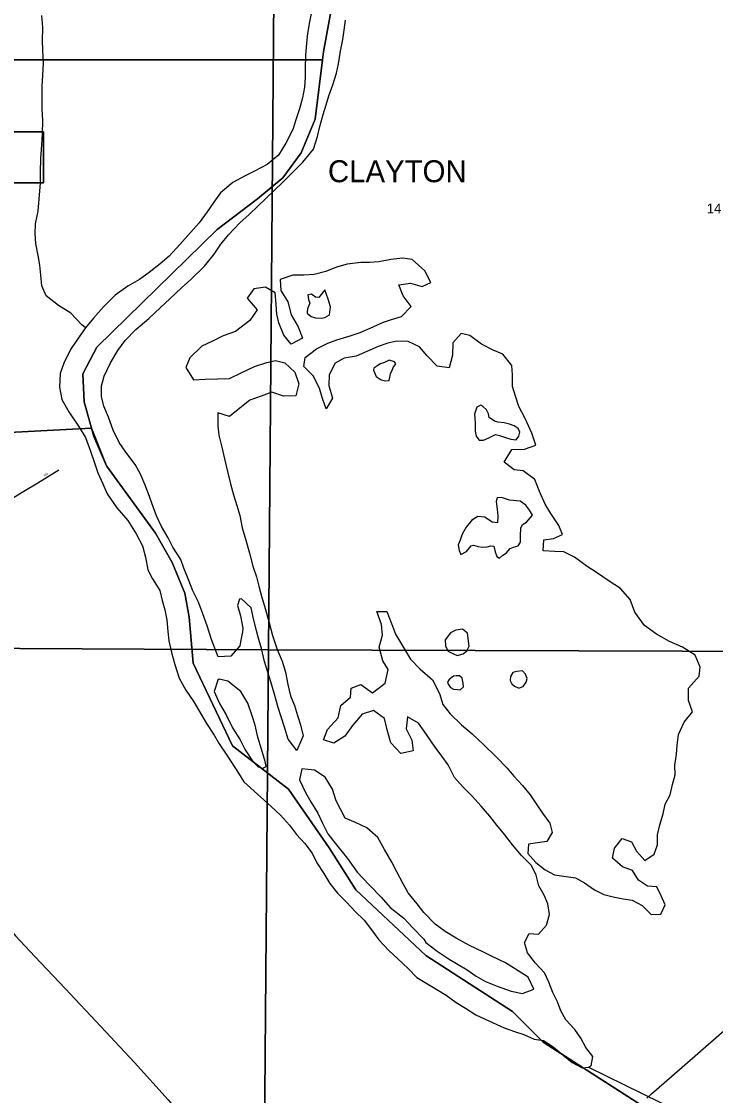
# Model space of a CAD drawing. Extents: x 1312308 to 1684953, y 460642 to 865172.
# Drawn here: x 1463953 to 1467904, y 686030 to 692146 of the extents above; entities that cross this region are included whole.
import ezdxf

# ---------------------------------------------------------------- set-up
doc = ezdxf.new("R2010")
doc.units = 0
for name, color, linetype in [('GM_X_City_Street', 7, 'Continuous'), ('GM_X_City_Street_Text', 7, 'Continuous'), ('GM_X_Corporation', 7, 'Continuous'), ('GM_X_Corporation_Text', 7, 'Continuous'), ('GM_X_Major_River', 7, 'Continuous'), ('GM_X_Minor_River', 7, 'Continuous'), ('GM_X_Section', 7, 'Continuous'), ('GM_X_Section_Text', 7, 'Continuous'), ('GM_X_Township', 7, 'Continuous'), ('GM_X_US_Route', 7, 'Continuous')]:
    doc.layers.add(name, color=color, linetype=linetype)

msp = doc.modelspace()

# ---------------------------------------------------------------- linework, layer by layer
at = {"layer": 'GM_X_City_Street'}
msp.add_lwpolyline([(1463743.4, 689338.4), (1463813.5, 689379), (1463966.9, 689472.3), (1464046.9, 689518.9), (1464166.9, 689592.3)], dxfattribs=at)
at = {"layer": 'GM_X_Corporation'}
for points in [[(1465751.6, 692410.4), (1465672, 691972.4), (1465666.5, 691928.4), (1463679.8, 691928.5)], [(1462753.6, 691518.4), (1464078.1, 691518.1), (1464078.1, 691227.2), (1462907.3, 691227.5)], [(1462981.9, 689758.4), (1464352.1, 689830), (1464437.2, 689614.8), (1464716.1, 689232.4), (1464811.8, 689065.2), (1464883.5, 688889.9), (1464907.4, 688754.5), (1464931.4, 688491.7), (1465154.5, 688021.8), (1465473.3, 687774.9), (1465704.4, 687440.4), (1465855.8, 687201.5), (1466254.3, 686827.2), (1466748.3, 686508.6), (1466923.6, 686333.4), (1467457.5, 685991)]]:
    msp.add_lwpolyline(points, dxfattribs=at)
msp.add_lwpolyline([(1462753, 691858.7), (1463679.8, 691858.5), (1463679.8, 691928.5), (1465666.5, 691928.4), (1465624.2, 691590), (1465544.6, 691398.9), (1465441, 691255.5), (1465297.6, 691136), (1465066.5, 690960.8), (1464381.4, 690291.8), (1464301.7, 690140.4), (1464309.7, 689981.1), (1464352.1, 689830), (1462981.9, 689758.4), (1462953.3, 689905.6), (1462930.6, 689901.6), (1462907.3, 691227.5), (1464078.1, 691227.2), (1464078.1, 691518.1), (1462753.6, 691518.4)], close=True, dxfattribs=at)
at = {"layer": 'GM_X_Major_River'}
msp.add_line((1467181.1, 686191.6), (1467916.7, 685831.3), dxfattribs=at)
for points in [[(1465607.5, 692217.5), (1465591.9, 692143.5), (1465580.5, 692077.4), (1465575.4, 692023.3), (1465570, 691953.1), (1465568.5, 691882.8), (1465567.5, 691828.6), (1465564.3, 691772.4), (1465553, 691710.4), (1465535.7, 691648.4), (1465516.4, 691592.6), (1465497.1, 691530.7), (1465457.3, 691453.1), (1465415.7, 691385.7), (1465352.3, 691330.7), (1465279.1, 691293.9), (1465226.3, 691266.8), (1465157.1, 691230), (1465085.5, 691171.2), (1465048.3, 691117.7), (1465010.9, 691062.2), (1464965.4, 690998.8), (1464899.6, 690927.8), (1464854.3, 690876.4), (1464794.6, 690809.3), (1464743.5, 690766.1), (1464680.1, 690717.2), (1464625, 690676), (1464557.9, 690639.2), (1464486.5, 690588.4), (1464420.7, 690521.4), (1464363.1, 690456.2), (1464317.7, 690400.9), (1464268.1, 690331.5), (1464232.8, 690278), (1464195, 690200.4), (1464173.7, 690140.6), (1464170.1, 690064.3), (1464182.8, 689993.8), (1464223.6, 689922.7), (1464278.3, 689841.3), (1464317.2, 689776.2), (1464345.8, 689699.3), (1464368.6, 689632.6), (1464387.6, 689576), (1464416.5, 689513.2), (1464441.5, 689456.4), (1464496.2, 689377), (1464559.1, 689303.5), (1464605.9, 689228.3), (1464642.7, 689159.3), (1464659.5, 689094.7), (1464672.2, 689024.1), (1464699.2, 688971.4), (1464740.2, 688906.3), (1464755.1, 688849.8), (1464770.1, 688795.2), (1464781.1, 688738.8), (1464785.7, 688672.4), (1464792.7, 688620.1), (1464807.5, 688553.5), (1464826.2, 688484.8), (1464850.8, 688406), (1464889.7, 688339), (1464934.6, 688271.8), (1464973.4, 688202.8), (1465006.5, 688147.9), (1465049.4, 688082.8), (1465078.6, 688032), (1465125.5, 687962.8)], [(1465072.5, 688528.2), (1465034.3, 688627.4), (1465009.7, 688704.2), (1464984.9, 688773), (1464960.1, 688839.7), (1464929.2, 688904.6), (1464906.3, 688963.3), (1464877.5, 689032.2), (1464860.4, 689082.7), (1464815.5, 689151.9), (1464788.5, 689206.6), (1464749.5, 689269.7), (1464722.6, 689330.4), (1464703.5, 689383), (1464676.8, 689455.9), (1464657.7, 689506.4), (1464630.8, 689569.2), (1464599.8, 689624.1), (1464546.9, 689693.4), (1464509.7, 689748.4), (1464475, 689819.3), (1464448.3, 689892.2), (1464421.4, 689954.9), (1464408.4, 690011.4), (1464409.7, 690071.7), (1464424.8, 690125.6), (1464460.6, 690203.2), (1464502.2, 690272.7), (1464543.6, 690330.2), (1464605.2, 690391.2), (1464678.9, 690454.1), (1464744.5, 690517), (1464797.8, 690566.2), (1464863.4, 690629.2), (1464916.7, 690676.4), (1464994.6, 690753.2), (1465050.3, 690820.4), (1465087.7, 690877.9), (1465131, 690931.3), (1465196.8, 691000.3), (1465250, 691047.5), (1465440.7, 691230.5), (1465502.3, 691291.6), (1465555.7, 691344.8), (1465615.5, 691419.9), (1465639.1, 691491.8), (1465652.3, 691547.8), (1465669.8, 691615.7), (1465687, 691671.6), (1465702.1, 691723.5), (1465725.5, 691785.3), (1465746.9, 691851.2), (1465758.1, 691905.2), (1465769.6, 691977.3), (1465783, 692043.3), (1465790.1, 692097.4), (1465797.3, 692153.5)], [(1465934.4, 690773), (1465884.1, 690774), (1465807.5, 690763.4), (1465746.8, 690746.5), (1465685.9, 690721.6), (1465619.2, 690704.8), (1465560.8, 690701.9), (1465498.5, 690701.2), (1465425.6, 690676.5), (1465430.3, 690614.1), (1465469.3, 690549.1), (1465487.9, 690476.4), (1465528.7, 690407.3), (1465553.6, 690342.6), (1465488.5, 690307.7), (1465447.4, 690360.7), (1465418.6, 690429.5), (1465407.5, 690480), (1465402.6, 690536.3), (1465397.9, 690600.7), (1465342.2, 690633.9), (1465275.6, 690623.2), (1465238.3, 690569.7), (1465295.4, 690504.3), (1465253.9, 690442.8), (1465172.2, 690380.1), (1465101.3, 690355.4), (1465040.4, 690326.5), (1464979.4, 690297.5), (1464911.7, 690230.6), (1464888.4, 690174.8), (1464933.3, 690105.6), (1464999.8, 690108.3), (1465070.2, 690111), (1465136.6, 690113.7), (1465207.7, 690146.5), (1465278.8, 690181.2), (1465349.7, 690203.9), (1465400.2, 690215), (1465452.2, 690201.9), (1465509.5, 690148.6), (1465532.2, 690081.9), (1465514.8, 690013.9), (1465444.4, 690013.3), (1465378.4, 690034.7), (1465317.6, 690011.8), (1465252.8, 689988.9), (1465195.6, 689943.8), (1465138.3, 689896.8), (1465070.3, 689918.2), (1465070.8, 689843.8), (1465075.8, 689789.5), (1465094.6, 689722.9), (1465109.3, 689656.3), (1465125.9, 689583.7), (1465142.6, 689513), (1465159.5, 689450.4), (1465178.4, 689389.8), (1465195.3, 689333.2), (1465210, 689262.7), (1465230.7, 689192), (1465251.4, 689119.3), (1465270, 689044.6), (1465290.9, 688983.9), (1465303.9, 688931.4), (1465318.8, 688872.9), (1465339.5, 688804.2), (1465362.2, 688729.5), (1465382.7, 688648.7), (1465409.2, 688569.9), (1465438.1, 688503), (1465456.9, 688440.4), (1465469.6, 688369.8), (1465484.4, 688305.3), (1465507.4, 688250.6), (1465524.4, 688194), (1465541.4, 688141.5), (1465556.2, 688078.9), (1465520.4, 687995.3), (1465471.3, 688058.5), (1465450.6, 688127.2), (1465431.7, 688185.8), (1465414.7, 688240.4), (1465392.2, 688321.2), (1465373.3, 688385.8), (1465337.5, 688501), (1465318.8, 688575.6), (1465303.8, 688626.2), (1465290.7, 688676.6), (1465272.1, 688753.3), (1465261.2, 688807.8), (1465205.9, 688859), (1465193.8, 688857.3), (1465183, 688821.3), (1465199.9, 688760.7), (1465212.6, 688692.2), (1465212.1, 688670.1), (1465200.9, 688614.1), (1465196.4, 688590.1), (1465145, 688532.8), (1465072.5, 688528.2)], [(1467672.9, 687911.3), (1467682.2, 687973.3), (1467685.3, 688025.5), (1467692.5, 688085.6), (1467726.1, 688155.3), (1467773.6, 688214.6), (1467750.7, 688279.3), (1467750.1, 688349.6), (1467809.9, 688418.8), (1467816.9, 688468.8), (1467788.1, 688537.7), (1467716.6, 688583.2), (1467642.8, 688614.8), (1467567.3, 688656.4), (1467499.9, 688705.9), (1467445.1, 688783.3), (1467418.4, 688854.2), (1467363.3, 688917.5), (1467297.8, 688958.9), (1467226.4, 689008.5), (1467172.7, 689041.7), (1467101.4, 689095.3), (1467039.7, 689126.6), (1466989.4, 689127.6), (1466923.1, 689130.9), (1466926.4, 689195.1), (1466980.9, 689202.1), (1467033.6, 689225.2), (1467012.5, 689275.8), (1466965.6, 689345), (1466934.5, 689397.8), (1466901.7, 689468.7), (1466875, 689537.5), (1466809.6, 689587), (1466757.4, 689592.1), (1466700, 689637.4), (1466743.7, 689708.8), (1466816.1, 689711.4), (1466881, 689734.3), (1466858.2, 689801), (1466819.7, 689886.1), (1466784.8, 689953.1), (1466765.9, 690011.7), (1466748.9, 690068.2), (1466748.2, 690134.5), (1466745.3, 690186.8), (1466692.3, 690252.1), (1466638.4, 690275.2), (1466572.7, 690308.7), (1466505.3, 690358.2), (1466455.3, 690369.2), (1466407.9, 690315.9), (1466406.5, 690245.6), (1466387, 690173.7), (1466318.8, 690183), (1466261.6, 690242.4), (1466218.4, 690293.5), (1466154.6, 690322.8), (1466090.3, 690326.1), (1466037.8, 690315.1), (1465983.1, 690296), (1465918.2, 690267.2), (1465859.3, 690240.2), (1465790.7, 690229.5), (1465739.8, 690200.3), (1465704.3, 690134.8), (1465703, 690072.5), (1465723.7, 690001.8), (1465688.3, 689940.2), (1465669.2, 689992.8), (1465650.4, 690055.5), (1465615.6, 690126.4), (1465560.4, 690181.8), (1465567.5, 690231.8), (1465632.8, 690282.8), (1465697.8, 690313.7), (1465748.5, 690332.7), (1465823.4, 690355.4), (1465882.1, 690374.3), (1465955.2, 690407), (1466008, 690432.1), (1466058.6, 690449.2), (1466117.3, 690466.2), (1466170.7, 690523.4), (1466125.7, 690584.5), (1466100.8, 690647.2), (1466167.4, 690656), (1466233.4, 690636.6), (1466284.1, 690659.7), (1466249.3, 690726.7), (1466178.1, 690790.3), (1466124, 690797.4), (1466055.4, 690790.7), (1465986.8, 690778), (1465934.4, 690773)], [(1465578.8, 690496.7), (1465578.6, 690484.7), (1465602.3, 690466.2), (1465626.3, 690457.6), (1465660.5, 690457), (1465680.7, 690460.6), (1465707.1, 690476.2), (1465712.1, 690520.2), (1465698.9, 690564.7), (1465679.8, 690617.3)], [(1465679.8, 690617.3), (1465650.9, 690581.7), (1465646.8, 690573.7), (1465626.7, 690576.1), (1465604.9, 690592.6), (1465582.7, 690589), (1465586.2, 690562.9), (1465593.8, 690542.6), (1465583.2, 690514.7), (1465578.8, 690496.7)], [(1466019.5, 690204.9), (1465997.2, 690197.3), (1465980.9, 690187.6), (1465958.5, 690172), (1465956.2, 690160), (1465971.6, 690123.5), (1466001.4, 690104.9), (1466027.4, 690100.3), (1466045.6, 690102), (1466052.2, 690130), (1466054.4, 690142)], [(1466054.4, 690142), (1466060.7, 690153.9), (1466069.2, 690175.9), (1466083.7, 690195.7), (1466075.9, 690207.9), (1466045.9, 690216.5), (1466019.5, 690204.9)], [(1466567.7, 689961.3), (1466545.4, 689949.7), (1466532.5, 689909.8), (1466535.5, 689861.5), (1466536.6, 689813.3), (1466542, 689785), (1466557.7, 689762.7), (1466583.8, 689762.1), (1466614.3, 689775.6), (1466632.6, 689785.3), (1466650.9, 689795), (1466674.9, 689788.5), (1466708.8, 689777.8), (1466738.8, 689767.2), (1466768.9, 689764.6), (1466783.4, 689784.4), (1466789.9, 689808.3)], [(1466789.9, 689808.3), (1466780.3, 689828.6), (1466758.4, 689843.1), (1466730.5, 689853.7), (1466700.5, 689860.3), (1466664.3, 689865), (1466646.3, 689869.4), (1466614.6, 689890.1), (1466611, 689912.2), (1466599.4, 689934.6), (1466579.6, 689953), (1466567.7, 689961.3)], [(1466823.8, 689391.9), (1466792, 689414.6), (1466731.8, 689419.8), (1466685.8, 689434.8), (1466661.7, 689433.2), (1466655.2, 689413.3), (1466660.4, 689369), (1466665.6, 689330.7), (1466662.8, 689290.6), (1466632.7, 689295.2), (1466591.1, 689324.2), (1466550.9, 689326.9), (1466516.3, 689305.5), (1466485.3, 689265.9), (1466462.4, 689226.2), (1466449.6, 689192.3), (1466439.1, 689166.4), (1466444.4, 689134.2), (1466454, 689109.9), (1466486.6, 689127.3), (1466513.4, 689161), (1466525.5, 689164.7), (1466553.5, 689156.2), (1466577.6, 689151.7), (1466603.8, 689155.2), (1466624, 689160.8), (1466642.1, 689158.5), (1466649.4, 689126.2), (1466659, 689099.9), (1466674.9, 689089.5), (1466693.3, 689107.2), (1466711.7, 689118.9)], [(1466711.7, 689118.9), (1466734.3, 689144.6), (1466754.6, 689152.2), (1466780.9, 689159.8), (1466793.4, 689181.6), (1466794.1, 689217.8), (1466795, 689259.9), (1466805.5, 689281.8), (1466827.9, 689295.4), (1466862.8, 689334.9), (1466845.3, 689363.4), (1466823.8, 689391.9)], [(1466381.6, 687912.2), (1466346.4, 687963.1), (1466307.2, 688014.1), (1466258.4, 688085.4), (1466213.4, 688150.5), (1466149.8, 688185.9), (1466142.3, 688117.7), (1466175.2, 688052.8), (1466182.1, 687992.4), (1466113.4, 687977.7), (1466056.3, 688039.1), (1466035.6, 688111.8), (1466018.8, 688176.4), (1465957.4, 688221.8), (1465892.6, 688200.9), (1465837, 688137.7), (1465793.5, 688076.3), (1465730.4, 688037.4), (1465672.4, 688054.6), (1465695.7, 688114.4), (1465755.4, 688181.5), (1465770.9, 688251.5), (1465826.2, 688298.6), (1465829.2, 688348.8), (1465885.9, 688369.8), (1465951.4, 688322.3), (1466022.9, 688377.2), (1466040.5, 688455.1), (1466009.4, 688505.9), (1465988.8, 688582.7), (1466008.3, 688650.6), (1466003.5, 688712.9), (1465976.8, 688785.8), (1466033.1, 688786.7), (1466059.9, 688717.9), (1466082.8, 688657.2), (1466127.6, 688582), (1466168.5, 688514.9), (1466223.6, 688457.6), (1466292.8, 688398), (1466333.5, 688318.9), (1466352.3, 688256.2), (1466393.5, 688203.2), (1466458.6, 688141.7), (1466517.9, 688090.3), (1466585, 688026.8), (1466654.1, 687961.2), (1466717.1, 687893.7)], [(1466501.8, 688588.8), (1466491.3, 688663.3), (1466463.6, 688685.9), (1466425.2, 688680.6), (1466394.8, 688665.2), (1466365.8, 688625.5), (1466367.1, 688589.4), (1466382.6, 688561), (1466408.5, 688546.4)], [(1466408.5, 688546.4), (1466432.4, 688535.9), (1466466.8, 688545.3), (1466489.2, 688562.9), (1466501.8, 688588.8)], [(1466462, 688406.8), (1466446.1, 688419.1), (1466428, 688419.5), (1466411.9, 688417.8), (1466387.4, 688398.2), (1466379, 688384.3), (1466382.8, 688372.2), (1466394.5, 688353.8), (1466412.4, 688343.5)], [(1466804.7, 688448.3), (1466772.5, 688444.9), (1466750.3, 688439.3), (1466737.7, 688415.5), (1466735.2, 688393.4), (1466744.9, 688375.2), (1466758.7, 688360.8), (1466780.7, 688352.4)], [(1466780.7, 688352.4), (1466788.7, 688352.2), (1466809, 688359.9), (1466825.6, 688383.6), (1466832, 688405.6), (1466822.5, 688429.9), (1466804.7, 688448.3)], [(1465078, 688401.6), (1465071.8, 688395.7), (1465050.4, 688329.8), (1465081.2, 688262.9), (1465118.1, 688197.9), (1465154.8, 688122.9), (1465197.7, 688055.8), (1465226.8, 687999), (1465269.7, 687931.9)], [(1465340.1, 687932.5), (1465319.4, 688003.2), (1465298.6, 688069.9), (1465283.9, 688138.5), (1465266.9, 688193), (1465242.1, 688263.8), (1465201.3, 688330.9), (1465128, 688388.6), (1465078, 688401.6)], [(1466412.4, 688343.5), (1466434.5, 688343), (1466450.6, 688340.7), (1466469, 688356.4), (1466467.4, 688378.5), (1466462, 688406.8)], [(1465125.5, 687962.8), (1465188.7, 687866.5), (1465219.9, 687815.8), (1465373.8, 687674.9), (1465427, 687625.8), (1465478.1, 687568.8), (1465519.3, 687516), (1465566.5, 687465), (1465607.7, 687410.2), (1465634.8, 687355.6), (1465673.9, 687294.8), (1465709, 687238), (1465752.2, 687183.1), (1465805.3, 687130.1), (1465852.5, 687077.2), (1465903.8, 687028.2), (1465945, 686973.3), (1465988.1, 686916.4), (1466043.2, 686857.3), (1466094.5, 686810.3), (1466153.6, 686753.2), (1466202.8, 686702.2), (1466260.3, 686667.2), (1466317.8, 686634.1), (1466371.4, 686601.1), (1466426.8, 686560.1), (1466480.3, 686527.1), (1466539.8, 686490), (1466593.4, 686465.1), (1466700.7, 686415.1), (1466760.5, 686394.1), (1466812.2, 686377.2), (1466871.9, 686350.1), (1466923.8, 686343.2), (1466979.3, 686308.2), (1467036.6, 686259.1), (1467088, 686218.2), (1467144.2, 686186.8), (1467181.1, 686191.6)], [(1465269.7, 687931.9), (1465299.7, 687900.9), (1465327, 687894.6), (1465345.3, 687903.5), (1465340.1, 687932.5)], [(1465745.1, 687707.8), (1465724.2, 687774.3), (1465681.2, 687843.3), (1465621.7, 687882.3), (1465549.7, 687889.5), (1465536.6, 687827.6), (1465569.5, 687754.8), (1465600.7, 687702.1), (1465639.7, 687637.3), (1465664.9, 687584.7), (1465697.9, 687519.9), (1465739.1, 687467.1), (1465809.8, 687379.7), (1465864.6, 687302.5), (1465931.6, 687229.2), (1466000.6, 687159.8), (1466051.7, 687100.8), (1466128.9, 687039.4), (1466180.1, 686984.4), (1466243.2, 686921.1)], [(1467181.1, 686191.6), (1467195.8, 686198.3), (1467204.7, 686252.3), (1467165.5, 686303.1), (1467136.3, 686355.8), (1467103.1, 686406.5), (1467051.9, 686461.5), (1467022.7, 686512.1), (1467003.5, 686562.6), (1466978.4, 686617.2), (1466955.3, 686675.7), (1466930.2, 686728.3), (1466879, 686783.3), (1466833.9, 686842.2), (1466816.8, 686900.7), (1466843.7, 686952.4), (1466895.8, 686949.5), (1466942.7, 687000.9), (1466959.7, 687060.8), (1466948.6, 687121.2), (1466929.4, 687171.6), (1466898.3, 687224.3), (1466883.2, 687284.7), (1466856.1, 687339.3), (1466799, 687396.5), (1466747.9, 687457.5), (1466704.8, 687514.4), (1466659.6, 687569.3), (1466618.4, 687620.1), (1466569.3, 687677.1), (1466518.2, 687734.1), (1466466.9, 687785.1), (1466418, 687841.7), (1466381.6, 687912.2)], [(1466717.1, 687893.7), (1466756.3, 687848.5), (1466805.5, 687795.5), (1466848.7, 687742.7), (1466883.9, 687691.9), (1466919.1, 687637.2), (1466960.2, 687580.3), (1466973.3, 687528), (1466944.5, 687476.3), (1466890.3, 687469.2), (1466840.1, 687462), (1466835.2, 687407.9), (1466880.4, 687357), (1466933.8, 687316), (1466987.4, 687287), (1467107.3, 687269), (1467158.9, 687242), (1467214.3, 687201), (1467267.9, 687174), (1467321.8, 687161.1), (1467377.6, 687150.2), (1467429.6, 687143.3), (1467487.2, 687112.2), (1467538.4, 687061.2), (1467592.5, 687062.4), (1467617.4, 687116.1), (1467594.2, 687166.6), (1467569, 687219.2), (1467517, 687222.1), (1467465.5, 687257), (1467430.4, 687311.8), (1467374.6, 687332.8), (1467317.4, 687381.8), (1467328.3, 687437.8), (1467373.3, 687493.3), (1467425, 687474.3), (1467454.2, 687421.7), (1467501.4, 687368.8), (1467554, 687404), (1467572.9, 687457.9), (1467573.9, 687514), (1467586.8, 687572), (1467605.9, 687633.8), (1467616.8, 687689.8), (1467645.7, 687741.5), (1467658.7, 687801.5), (1467673.6, 687855.4), (1467672.9, 687911.3)], [(1466243.2, 686921.1), (1466254.9, 686900.9), (1466320.2, 686851.7), (1466387.6, 686806.4), (1466439.2, 686775.5), (1466490.8, 686746.5), (1466542.3, 686709.6), (1466594, 686678.7), (1466661.7, 686653.5), (1466741.4, 686624.1), (1466805.3, 686611), (1466869.9, 686636), (1466837, 686704.8), (1466781.4, 686739.8), (1466708, 686785.2), (1466632.4, 686822.5), (1466578.7, 686847.4), (1466503.2, 686884.8), (1466427.7, 686926.2), (1466364.2, 686963.3), (1466308.8, 687006.3), (1466243.7, 687071.6), (1466206.4, 687122.4), (1466155.3, 687183.4), (1466126.2, 687236), (1466089.2, 687302.9), (1466062.1, 687359.5), (1466019.1, 687430.4), (1465982.2, 687499.3), (1465919, 687554.5), (1465855.3, 687585.6), (1465795.6, 687608.6), (1465745.1, 687707.8)]]:
    msp.add_lwpolyline(points, dxfattribs=at)
at = {"layer": 'GM_X_Minor_River'}
msp.add_lwpolyline([(1464317.7, 690400.9), (1464296, 690419.4), (1464234.9, 690484.8), (1464163.4, 690528.4), (1464094.1, 690584), (1464069.1, 690640.8), (1464064.3, 690701.1), (1464057.4, 690757.5), (1464048.5, 690813.9), (1464035.8, 690882.4), (1464030.8, 690936.8), (1464034, 690992.9), (1464047.5, 691065), (1464055.4, 691159.2), (1464060.8, 691225.4), (1464062.1, 691289.7), (1464063.6, 691363.9), (1464069.3, 691446.2), (1464072.5, 691506.4), (1464074, 691582.7), (1464071.3, 691647), (1464070.4, 691701.2), (1464071.9, 691777.5), (1464075.2, 691839.7), (1464078.5, 691905.9), (1464074.1, 691984.4), (1464073.1, 692036.6), (1464074.6, 692110.9), (1464070, 692179.3)], dxfattribs=at)
at = {"layer": 'GM_X_Section'}
for points in [[(1460088.8, 693951.8), (1465403.5, 693909.2), (1465360.3, 688568.5), (1460051.3, 688597)], [(1465403.5, 693909.2), (1470666.5, 693883.6), (1470657.4, 688550.3), (1465360.3, 688568.5)], [(1460051.3, 688597), (1465360.3, 688568.5), (1465315.3, 683266.1), (1460012.3, 683292.8)], [(1465360.3, 688568.5), (1470657.4, 688550.3), (1470630.9, 683271.1), (1465315.3, 683266.1)]]:
    msp.add_lwpolyline(points, close=True, dxfattribs=at)
at = {"layer": 'GM_X_Township'}
msp.add_lwpolyline([(1467473.5, 685981.7), (1466923.6, 686333.4), (1466748.3, 686508.6), (1466254.3, 686827.2), (1465855.8, 687201.5), (1465704.4, 687440.4), (1465473.3, 687774.9), (1465154.5, 688021.8), (1464931.4, 688491.7), (1464907.4, 688754.5), (1464883.5, 688889.9), (1464811.8, 689065.2), (1464716.1, 689232.4), (1464437.2, 689614.8), (1464365.5, 689782), (1464309.7, 689981.1), (1464301.7, 690140.4), (1464381.4, 690291.8), (1465066.5, 690960.8), (1465297.6, 691136), (1465441, 691255.5), (1465544.6, 691398.9), (1465624.2, 691590), (1465672, 691972.4), (1465751.6, 692410.4)], dxfattribs=at)
at = {"layer": 'GM_X_US_Route'}
for points in [[(1463313.3, 687854.5), (1463344.5, 687803.4), (1463547.6, 687495.2), (1463682.1, 687281.2), (1463746.2, 687182.9), (1463808.2, 687084.9), (1463830.6, 687051.8), (1463876.2, 686994.2), (1463919.6, 686940), (1464029.4, 686821.9), (1464201.3, 686639.8), (1464404.4, 686424), (1464596.3, 686217.5), (1464789.2, 686005.1), (1464851.5, 685931.1), (1464948, 685830.7), (1465103.8, 685666.1), (1465226.7, 685564.7), (1465318.6, 685503.2), (1465432.1, 685445), (1465813.1, 685260.6)], [(1467512.5, 686015.6), (1467540.3, 686039.8), (1467699.6, 686178.2), (1468041.5, 686477.9), (1468365, 686759.8), (1468702.7, 687049.5), (1469036.4, 687343.3), (1469435.3, 687696.3), (1469617.2, 687832.6), (1469653.6, 687864.5)]]:
    msp.add_lwpolyline(points, dxfattribs=at)

# ---------------------------------------------------------------- texts
at = {"layer": 'GM_X_City_Street_Text'}
msp.add_text('RD', height=12.5, rotation=30.46779, dxfattribs=at).set_placement((1464085.3, 689555.2))
at = {"layer": 'GM_X_Corporation_Text'}
msp.add_text('CLAYTON', height=125, rotation=0.00001, dxfattribs=at).set_placement((1465697.7, 691230.7))
at = {"layer": 'GM_X_Section_Text'}
msp.add_text('14', height=55.25, rotation=0.00001, dxfattribs=at).set_placement((1467854.3, 691053.9))

doc.saveas('drawing.dxf')
